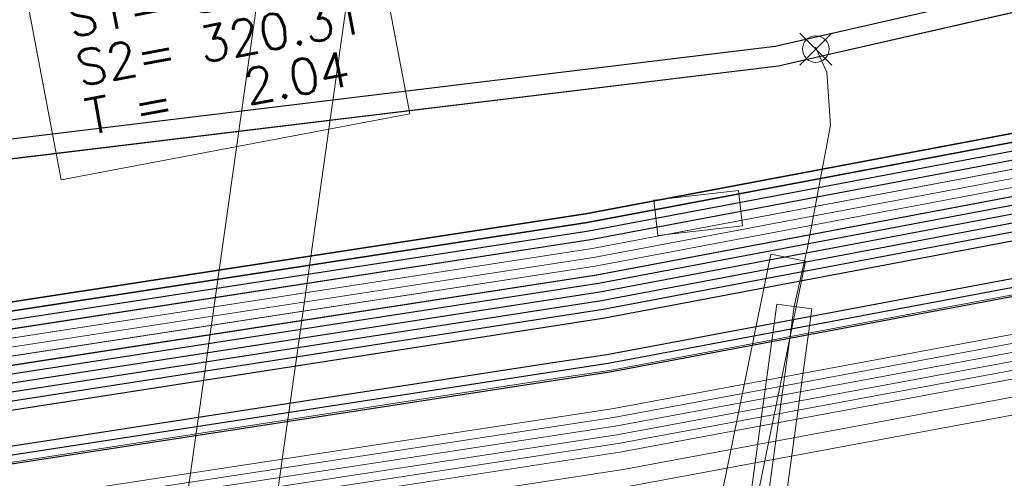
# Model space of a CAD drawing. Header units: metres. Extents: x -502 to 161, y -108 to 174.
# Tile 559 of 656: x -41.06 to -35.51, y -12.21 to -9.63. Entities that reach past the tile are written whole.
import ezdxf

# ---------------------------------------------------------------- set-up
doc = ezdxf.new("R2010")
doc.units = ezdxf.units.M
doc.header["$LTSCALE"] = 0.1
for name, color, linetype in [('BRI31-005.05-5p02-Koordinierung Lageplan 4. BA ZOB West 2022-06-15', 7, 'Continuous'), ('BRI31-005.06-5f07-Koordinierung Lageplan 4. BA ZOB Fernbusbahnh', 7, 'Continuous'), ('BRI32-005.02-5f05-Koordinierung Schemaplan 4 BA ZOB Teilbereich', 7, 'Continuous'), ('BRI32-005.03-5f06-Koordinierung Schemaplan 4 BA ZOB Teilbereich 2 Ost - Bahnhofsallee 2023-01-21', 7, 'Continuous')]:
    doc.layers.add(name, color=color, linetype=linetype)
doc.styles.add('Txt', font='txt_____.ttf')

# ---------------------------------------------------------------- blocks, each defined once
blk = doc.blocks.new('STAND_VOTEX5')
at = {"color": 5, "linetype": 'Continuous', "lineweight": 9, "true_color": 0x0000ff, "transparency": 33554687}
for p, q in [((1, 1), (-1, -1)), ((1, -1), (-1, 1))]:
    blk.add_line(p, q, dxfattribs=at)
blk.add_circle((0, 0), 0.833, dxfattribs=at)

msp = doc.modelspace()

# ---------------------------------------------------------------- linework, layer by layer
at = {"layer": 'BRI31-005.05-5p02-Koordinierung Lageplan 4. BA ZOB West 2022-06-15', "color": 190, "linetype": 'Continuous', "lineweight": 35, "true_color": 0x7f00ff, "transparency": 33554687, "flags": 128}
for points in [[(5.0413, -5.3534), (-3.1517, -6.8034), (-7.0667, -7.3734), (-14.9947, -8.0134), (-17.7217, -8.0934), (-24.5557, -8.4934), (-29.2437, -9.0934), (-37.8707, -10.7234), (-42.6207, -11.4534), (-48.3117, -12.2534), (-55.7007, -13.3634), (-59.4327, -13.9934)], [(5.0503, -5.4024), (-3.1427, -6.8524), (-3.9527, -6.9704), (-7.0607, -7.4234), (-14.9917, -8.0634), (-17.7197, -8.1434), (-24.5507, -8.5434), (-29.2357, -9.1424), (-37.8617, -10.7724), (-42.6137, -11.5034), (-48.3047, -12.3024), (-55.6927, -13.4124), (-59.4247, -14.0424)]]:
    msp.add_lwpolyline(points, dxfattribs=at)
at = {"layer": 'BRI31-005.05-5p02-Koordinierung Lageplan 4. BA ZOB West 2022-06-15', "color": 116, "linetype": 'Continuous', "lineweight": 13, "true_color": 0x007f3f, "transparency": 33554687, "flags": 128}
for points in [[(-59.4177, -14.0904), (-55.6847, -13.4604), (-48.2977, -12.3504), (-42.6077, -11.5544), (-37.8517, -10.8204), (-29.2277, -9.1904), (-24.5447, -8.5934), (-17.7177, -8.1934), (-14.9877, -8.1134), (-7.0537, -7.4744), (-3.9457, -7.0184), (-3.1317, -6.9004), (5.0603, -5.4504)], [(-59.4097, -14.1394), (-55.6767, -13.5094), (-48.2907, -12.3994), (-42.6007, -11.6044), (-37.8427, -10.8694), (-29.2197, -9.2394), (-24.5397, -8.6434), (-17.7157, -8.2434), (-14.9847, -8.1634), (-7.0477, -7.5244), (-3.9387, -7.0674), (-3.1227, -6.9494), (5.0693, -5.4994)], [(5.0943, -5.6484), (-3.0997, -7.0984), (-3.9177, -7.2164), (-7.0317, -7.6724), (-14.9777, -8.3134), (-17.7097, -8.3934), (-24.5267, -8.7934), (-29.1957, -9.3884), (-37.8177, -11.0184), (-42.5777, -11.7524), (-48.2697, -12.5484), (-55.6527, -13.6584), (-59.3837, -14.2884)], [(5.1033, -5.6974), (-3.0907, -7.1474), (-3.9107, -7.2654), (-7.0257, -7.7224), (-14.9747, -8.3634), (-17.7077, -8.4434), (-24.5217, -8.8434), (-29.1877, -9.4374), (-37.8087, -11.0674), (-42.5707, -11.8024), (-48.2627, -12.5974), (-55.6447, -13.7074), (-59.3757, -14.3374)]]:
    msp.add_lwpolyline(points, dxfattribs=at)
at = {"layer": 'BRI31-005.05-5p02-Koordinierung Lageplan 4. BA ZOB West 2022-06-15', "color": 250, "linetype": 'Continuous', "lineweight": 25, "true_color": 0x333333, "transparency": 33554687, "flags": 128}
for points in [[(5.0593, -5.4514), (-3.1337, -6.9014), (-3.9457, -7.0194), (-7.0547, -7.4734), (-14.9887, -8.1134), (-17.7177, -8.1934), (-24.5457, -8.5934), (-29.2277, -9.1914), (-37.8527, -10.8214), (-42.6067, -11.5534), (-48.2977, -12.3514), (-55.6847, -13.4614), (-59.4167, -14.0914)], [(5.0683, -5.5004), (-3.1247, -6.9504), (-3.9387, -7.0684), (-7.0487, -7.5234), (-14.9857, -8.1634), (-17.7157, -8.2434), (-24.5407, -8.6434), (-29.2197, -9.2404), (-37.8437, -10.8704), (-42.5997, -11.6034), (-48.2907, -12.4004), (-55.6767, -13.5104), (-59.4087, -14.1404)], [(-59.3767, -14.3364), (-55.6447, -13.7064), (-48.2627, -12.5964), (-42.5717, -11.8034), (-37.8077, -11.0664), (-29.1877, -9.4364), (-24.5207, -8.8434), (-17.7077, -8.4434), (-14.9737, -8.3634), (-7.0247, -7.7234), (-3.9107, -7.2644), (-3.0887, -7.1464), (5.1043, -5.6964)], [(5.1133, -5.7454), (-3.0797, -7.1954), (-3.9037, -7.3134), (-7.0187, -7.7734), (-14.9707, -8.4134), (-17.7057, -8.4934), (-24.5157, -8.8934), (-29.1797, -9.4854), (-37.7987, -11.1154), (-42.5647, -11.8534), (-48.2557, -12.6454), (-55.6367, -13.7554), (-59.3687, -14.3854)], [(5.1223, -5.7944), (-3.0707, -7.2444), (-3.8967, -7.3624), (-7.0127, -7.8234), (-14.9677, -8.4634), (-17.7037, -8.5434), (-24.5107, -8.9434), (-29.1717, -9.5344), (-37.7897, -11.1644), (-42.5577, -11.9034), (-48.2487, -12.6944), (-55.6287, -13.8044), (-59.3607, -14.4344)], [(5.1313, -5.8434), (-3.0617, -7.2934), (-3.8897, -7.4114), (-7.0067, -7.8734), (-14.9647, -8.5134), (-17.7017, -8.5934), (-24.5057, -8.9934), (-29.1637, -9.5834), (-37.7807, -11.2134), (-42.5507, -11.9534), (-48.2417, -12.7434), (-55.6207, -13.8534), (-59.3527, -14.4834)], [(5.1403, -5.8924), (-3.0527, -7.3424), (-3.8827, -7.4604), (-7.0007, -7.9234), (-14.9617, -8.5634), (-17.6997, -8.6434), (-24.5007, -9.0434), (-29.1557, -9.6324), (-37.7717, -11.2624), (-42.5437, -12.0034), (-48.2347, -12.7924), (-55.6127, -13.9024), (-59.3447, -14.5324)], [(5.1493, -5.9414), (-3.0437, -7.3914), (-3.8757, -7.5094), (-6.9947, -7.9734), (-14.9587, -8.6134), (-17.6977, -8.6934), (-24.4957, -9.0934), (-29.1477, -9.6814), (-37.7627, -11.3114), (-42.5367, -12.0534), (-48.2277, -12.8414), (-55.6047, -13.9514), (-59.3367, -14.5814)], [(5.1833, -6.1684), (-3.0127, -7.6024), (-4.3557, -7.7864), (-6.9837, -8.1894), (-9.4377, -8.4204), (-12.8307, -8.5864), (-14.9537, -8.6884), (-17.6957, -8.7504), (-19.6457, -8.8994), (-24.4697, -9.2984), (-29.1907, -9.9114), (-37.7517, -11.5174), (-38.0557, -11.5634), (-42.5027, -12.2494), (-48.2487, -13.0464), (-56.1697, -14.2844), (-56.5667, -14.3244), (-56.9487, -14.6244)], [(5.1923, -6.2174), (-3.0037, -7.6514), (-4.3477, -7.8354), (-6.9777, -8.2394), (-9.4337, -8.4704), (-12.8287, -8.6364), (-14.9517, -8.7384), (-17.6937, -8.8004), (-19.6417, -8.9494), (-24.4647, -9.3484), (-29.1827, -9.9604), (-37.7427, -11.5664), (-42.4957, -12.2994), (-48.2407, -13.0964), (-56.1627, -14.3334), (-56.5467, -14.3734), (-56.9177, -14.6634)], [(5.2013, -6.2664), (-2.9947, -7.7004), (-4.3397, -7.8844), (-6.9717, -8.2894), (-9.4297, -8.5204), (-12.8267, -8.6864), (-14.9497, -8.7884), (-17.6917, -8.8504), (-19.6377, -8.9994), (-24.4597, -9.3984), (-29.1747, -10.0094), (-37.7337, -11.6154), (-38.0407, -11.6624), (-42.4887, -12.3484), (-48.2337, -13.1454), (-56.1567, -14.3834), (-56.5277, -14.4214), (-56.8867, -14.7024)]]:
    msp.add_lwpolyline(points, dxfattribs=at)
at = {"layer": 'BRI31-005.05-5p02-Koordinierung Lageplan 4. BA ZOB West 2022-06-15', "color": 251, "linetype": 'Continuous', "lineweight": 13, "true_color": 0x5b5b5b, "transparency": 33554687, "flags": 128}
for points in [[(5.0773, -5.5494), (-3.1157, -6.9994), (-3.9317, -7.1174), (-7.0427, -7.5734), (-14.9827, -8.2134), (-17.7137, -8.2934), (-24.5357, -8.6934), (-29.2117, -9.2894), (-37.8347, -10.9194), (-42.5927, -11.6534), (-48.2837, -12.4494), (-55.6687, -13.5594), (-59.4007, -14.1894)], [(5.0863, -5.5984), (-3.1067, -7.0484), (-3.9247, -7.1664), (-7.0367, -7.6234), (-14.9797, -8.2634), (-17.7117, -8.3434), (-24.5307, -8.7434), (-29.2037, -9.3384), (-37.8257, -10.9684), (-42.5857, -11.7034), (-48.2767, -12.4984), (-55.6607, -13.6084), (-59.3927, -14.2384)]]:
    msp.add_lwpolyline(points, dxfattribs=at)
at = {"layer": 'BRI31-005.05-5p02-Koordinierung Lageplan 4. BA ZOB West 2022-06-15', "color": 35, "linetype": 'Continuous', "lineweight": 13, "true_color": 0x99724c, "transparency": 33554687, "flags": 128}
msp.add_lwpolyline([(5.1983, -6.2574), (-2.9967, -7.6904), (-4.3407, -7.8744), (-6.9737, -8.2794), (-9.4317, -8.5104), (-12.8267, -8.6764), (-14.9487, -8.7784), (-17.6917, -8.8404), (-19.6377, -8.9894), (-24.4607, -9.3884), (-29.1767, -9.9994), (-37.7367, -11.6064), (-38.0427, -11.6524), (-42.4897, -12.3384), (-48.2347, -13.1354), (-56.1567, -14.3734), (-56.5317, -14.4104), (-56.8937, -14.6954)], dxfattribs=at)
at = {"layer": 'BRI31-005.05-5p02-Koordinierung Lageplan 4. BA ZOB West 2022-06-15', "color": 7, "linetype": 'Continuous', "lineweight": 13, "transparency": 33554687, "flags": 128}
for points in [[(6.4523, -6.5854), (-3.6597, -8.3354), (-4.2527, -8.4304), (-6.9117, -8.8534), (-9.4297, -9.1234), (-9.8987, -9.1314), (-17.9017, -9.2634), (-23.9567, -9.8944), (-29.1627, -10.5844), (-37.6597, -12.1654), (-42.4067, -12.8944), (-48.1987, -13.6944), (-55.4887, -14.9054), (-55.9457, -15.0274), (-56.3157, -15.2224), (-57.5557, -16.4444)], [(6.4603, -6.6344), (-3.6507, -8.3844), (-4.2447, -8.4794), (-6.9047, -8.9034), (-9.4247, -9.1734), (-9.8967, -9.2314), (-17.8957, -9.3634), (-23.9447, -9.9934), (-29.1467, -10.6834), (-37.6417, -12.2634), (-42.3927, -12.9934), (-48.1837, -13.7934), (-55.4677, -15.0034), (-55.9087, -15.1214), (-56.2557, -15.3044), (-57.4917, -16.5224)]]:
    msp.add_lwpolyline(points, dxfattribs=at)
at = {"layer": 'BRI31-005.05-5p02-Koordinierung Lageplan 4. BA ZOB West 2022-06-15', "color": 6, "linetype": 'Continuous', "lineweight": 25, "true_color": 0xff00ff, "transparency": 33554687, "flags": 128}
for points in [[(-12.8197, -7.1584), (-13.0948, -7.1684), (-17.6753, -7.3484), (-25.0233, -7.7685), (-29.4119, -8.0888), (-36.588, -9.7298), (-36.8022, -9.7791), (-48.761, -11.229), (-54.8582, -12.3594), (-60.5568, -13.5195), (-72.2392, -15.9794), (-83.9386, -18.0493), (-95.7552, -20.2994), (-107.5641, -22.6294), (-119.3715, -24.8394), (-124.8625, -26.009), (-126.093, -26.1489), (-127.2478, -26.3291), (-138.8097, -28.3993), (-150.5411, -30.6494), (-156.6329, -31.8278), (-162.3974, -31.1788), (-174.3003, -29.339)], [(-174.3171, -29.4477), (-162.412, -31.2879), (-156.6285, -31.939), (-150.5203, -30.7574), (-138.7897, -28.5075), (-127.2296, -26.4376), (-126.0783, -26.2579), (-124.8448, -26.1177), (-119.3499, -24.9473), (-107.5433, -22.7374), (-95.7342, -20.4074), (-83.9188, -18.1575), (-72.2182, -16.0874), (-60.5345, -13.6272), (-54.8372, -12.4674), (-48.7444, -11.3378), (-36.7832, -9.8876), (-36.5634, -9.837), (-29.3955, -8.1979), (-25.0161, -7.8783), (-17.67, -7.4583), (-13.0906, -7.2783), (-12.8157, -7.2683)]]:
    msp.add_lwpolyline(points, dxfattribs=at)
at = {"layer": 'BRI31-005.06-5f07-Koordinierung Lageplan 4. BA ZOB Fernbusbahnh', "color": 190, "linetype": 'Continuous', "lineweight": 30, "true_color": 0x7f00ff, "transparency": 33554687, "flags": 128}
for points in [[(5.0413, -5.3534), (-3.1517, -6.8034), (-7.0667, -7.3734), (-14.9947, -8.0134), (-17.7217, -8.0934), (-24.5557, -8.4934), (-29.2437, -9.0934), (-37.8707, -10.7234), (-42.6207, -11.4534), (-48.3117, -12.2534), (-55.7007, -13.3634), (-59.4327, -13.9934)], [(5.0503, -5.4024), (-3.1427, -6.8524), (-3.9527, -6.9704), (-7.0607, -7.4234), (-14.9917, -8.0634), (-17.7197, -8.1434), (-24.5507, -8.5434), (-29.2357, -9.1424), (-37.8617, -10.7724), (-42.6137, -11.5034), (-48.3047, -12.3024), (-55.6927, -13.4124), (-59.4247, -14.0424)]]:
    msp.add_lwpolyline(points, dxfattribs=at)
at = {"layer": 'BRI31-005.06-5f07-Koordinierung Lageplan 4. BA ZOB Fernbusbahnh', "color": 250, "linetype": 'Continuous', "lineweight": 20, "true_color": 0x333333, "transparency": 33554687, "flags": 128}
for points in [[(5.0593, -5.4514), (-3.1337, -6.9014), (-3.9457, -7.0194), (-7.0547, -7.4734), (-14.9887, -8.1134), (-17.7177, -8.1934), (-24.5457, -8.5934), (-29.2277, -9.1914), (-37.8527, -10.8214), (-42.6067, -11.5534), (-48.2977, -12.3514), (-55.6847, -13.4614), (-59.4167, -14.0914)], [(5.0683, -5.5004), (-3.1247, -6.9504), (-3.9387, -7.0684), (-7.0487, -7.5234), (-14.9857, -8.1634), (-17.7157, -8.2434), (-24.5407, -8.6434), (-29.2197, -9.2404), (-37.8437, -10.8704), (-42.5997, -11.6034), (-48.2907, -12.4004), (-55.6767, -13.5104), (-59.4087, -14.1404)], [(-59.3767, -14.3364), (-55.6447, -13.7064), (-48.2627, -12.5964), (-42.5717, -11.8034), (-37.8077, -11.0664), (-29.1877, -9.4364), (-24.5207, -8.8434), (-17.7077, -8.4434), (-14.9737, -8.3634), (-7.0247, -7.7234), (-3.9107, -7.2644), (-3.0887, -7.1464), (5.1043, -5.6964)], [(5.1133, -5.7454), (-3.0797, -7.1954), (-3.9037, -7.3134), (-7.0187, -7.7734), (-14.9707, -8.4134), (-17.7057, -8.4934), (-24.5157, -8.8934), (-29.1797, -9.4854), (-37.7987, -11.1154), (-42.5647, -11.8534), (-48.2557, -12.6454), (-55.6367, -13.7554), (-59.3687, -14.3854)], [(5.1223, -5.7944), (-3.0707, -7.2444), (-3.8967, -7.3624), (-7.0127, -7.8234), (-14.9677, -8.4634), (-17.7037, -8.5434), (-24.5107, -8.9434), (-29.1717, -9.5344), (-37.7897, -11.1644), (-42.5577, -11.9034), (-48.2487, -12.6944), (-55.6287, -13.8044), (-59.3607, -14.4344)], [(5.1313, -5.8434), (-3.0617, -7.2934), (-3.8897, -7.4114), (-7.0067, -7.8734), (-14.9647, -8.5134), (-17.7017, -8.5934), (-24.5057, -8.9934), (-29.1637, -9.5834), (-37.7807, -11.2134), (-42.5507, -11.9534), (-48.2417, -12.7434), (-55.6207, -13.8534), (-59.3527, -14.4834)], [(5.1403, -5.8924), (-3.0527, -7.3424), (-3.8827, -7.4604), (-7.0007, -7.9234), (-14.9617, -8.5634), (-17.6997, -8.6434), (-24.5007, -9.0434), (-29.1557, -9.6324), (-37.7717, -11.2624), (-42.5437, -12.0034), (-48.2347, -12.7924), (-55.6127, -13.9024), (-59.3447, -14.5324)], [(5.1493, -5.9414), (-3.0437, -7.3914), (-3.8757, -7.5094), (-6.9947, -7.9734), (-14.9587, -8.6134), (-17.6977, -8.6934), (-24.4957, -9.0934), (-29.1477, -9.6814), (-37.7627, -11.3114), (-42.5367, -12.0534), (-48.2277, -12.8414), (-55.6047, -13.9514), (-59.3367, -14.5814)], [(5.1833, -6.1684), (-3.0127, -7.6024), (-4.3557, -7.7864), (-6.9837, -8.1894), (-9.4377, -8.4204), (-12.8307, -8.5864), (-14.9537, -8.6884), (-17.6957, -8.7504), (-19.6457, -8.8994), (-24.4697, -9.2984), (-29.1907, -9.9114), (-37.7517, -11.5174), (-38.0557, -11.5634), (-42.5027, -12.2494), (-48.2487, -13.0464), (-56.1697, -14.2844), (-56.5667, -14.3244), (-56.9487, -14.6244)], [(5.1923, -6.2174), (-3.0037, -7.6514), (-4.3477, -7.8354), (-6.9777, -8.2394), (-9.4337, -8.4704), (-12.8287, -8.6364), (-14.9517, -8.7384), (-17.6937, -8.8004), (-19.6417, -8.9494), (-24.4647, -9.3484), (-29.1827, -9.9604), (-37.7427, -11.5664), (-42.4957, -12.2994), (-48.2407, -13.0964), (-56.1627, -14.3334), (-56.5467, -14.3734), (-56.9177, -14.6634)]]:
    msp.add_lwpolyline(points, dxfattribs=at)
at = {"layer": 'BRI31-005.06-5f07-Koordinierung Lageplan 4. BA ZOB Fernbusbahnh', "color": 7, "linetype": 'Continuous', "lineweight": 9, "transparency": 33554687, "flags": 128}
for points in [[(6.4523, -6.5854), (-3.6597, -8.3354), (-4.2527, -8.4304), (-6.9117, -8.8534), (-9.4297, -9.1234), (-9.8987, -9.1314), (-17.9017, -9.2634), (-23.9567, -9.8944), (-29.1627, -10.5844), (-37.6597, -12.1654), (-42.4067, -12.8944), (-48.1987, -13.6944), (-55.4887, -14.9054), (-55.9457, -15.0274), (-56.3157, -15.2224), (-57.5557, -16.4444)], [(6.4603, -6.6344), (-3.6507, -8.3844), (-4.2447, -8.4794), (-6.9047, -8.9034), (-9.4247, -9.1734), (-9.8967, -9.2314), (-17.8957, -9.3634), (-23.9447, -9.9934), (-29.1467, -10.6834), (-37.6417, -12.2634), (-42.3927, -12.9934), (-48.1837, -13.7934), (-55.4677, -15.0034), (-55.9087, -15.1214), (-56.2557, -15.3044), (-57.4917, -16.5224)]]:
    msp.add_lwpolyline(points, dxfattribs=at)
at = {"layer": 'BRI32-005.02-5f05-Koordinierung Schemaplan 4 BA ZOB Teilbereich', "color": 7, "linetype": 'Continuous', "lineweight": 13, "transparency": 33554687, "flags": 128}
for points in [[(-60.3027, -16.2724), (-60.0967, -16.2474), (-58.4717, -16.0004), (-57.9637, -15.8144), (-56.8937, -14.9894), (-56.2837, -14.6744), (-55.5447, -14.5614), (-48.2537, -13.3504), (-42.4557, -12.5454), (-37.7227, -11.8224), (-29.2187, -10.2404), (-23.9987, -9.5454), (-17.9227, -8.9134), (-9.9057, -8.7814), (-9.4507, -8.7734), (-6.9597, -8.5044), (-4.3087, -8.0864), (-3.7217, -7.9914), (6.3953, -6.2414), (12.4653, -5.2214), (18.7963, -4.1304), (30.2903, -2.1984), (30.3093, -2.1964)], [(30.3153, -2.2464), (30.2973, -2.2484), (18.8043, -4.1794), (12.4733, -5.2704), (6.4033, -6.2904), (-3.7127, -8.0404), (-4.3007, -8.1354), (-6.9527, -8.5544), (-9.4477, -8.8234), (-9.9047, -8.8314), (-17.9197, -8.9634), (-23.9927, -9.5954), (-29.2107, -10.2894), (-37.7137, -11.8714), (-42.4487, -12.5954), (-48.2457, -13.3994), (-55.5367, -14.6104), (-56.2677, -14.7224), (-56.8667, -15.0314), (-57.9397, -15.8584), (-58.4587, -16.0494), (-60.0897, -16.2974), (-60.2967, -16.3224)], [(-60.2907, -16.3724), (-60.0827, -16.3474), (-58.4457, -16.0984), (-57.9157, -15.9024), (-56.8397, -15.0734), (-56.2517, -14.7704), (-55.5287, -14.6594), (-48.2377, -13.4484), (-42.4417, -12.6454), (-37.7047, -11.9204), (-29.2027, -10.3384), (-23.9867, -9.6454), (-17.9167, -9.0134), (-9.9037, -8.8814), (-9.4447, -8.8734), (-6.9457, -8.6044), (-4.2927, -8.1844), (-3.7037, -8.0894), (6.4113, -6.3394), (12.4813, -5.3194), (18.8123, -4.2284), (30.3043, -2.2984), (30.3213, -2.2964)], [(-60.2847, -16.4224), (-60.0757, -16.3974), (-58.4327, -16.1474), (-57.8907, -15.9464), (-56.8127, -15.1154), (-56.2357, -14.8184), (-55.5207, -14.7084), (-48.2297, -13.4974), (-42.4347, -12.6954), (-37.6957, -11.9694), (-29.1947, -10.3874), (-23.9807, -9.6954), (-17.9137, -9.0634), (-9.9027, -8.9314), (-9.4417, -8.9234), (-6.9387, -8.6544), (-4.2847, -8.2334), (-3.6947, -8.1384), (6.4193, -6.3884), (12.4893, -5.3684), (18.8203, -4.2774), (30.3113, -2.3484), (30.3273, -2.3464)], [(30.3333, -2.3964), (30.3183, -2.3974), (18.8283, -4.3264), (12.4973, -5.4174), (6.4273, -6.4374), (-3.6857, -8.1874), (-4.2767, -8.2824), (-6.9317, -8.7044), (-9.4387, -8.9734), (-9.9017, -8.9814), (-17.9107, -9.1134), (-23.9747, -9.7454), (-29.1867, -10.4364), (-37.6867, -12.0184), (-42.4277, -12.7454), (-48.2217, -13.5464), (-55.5127, -14.7574), (-56.2197, -14.8664), (-56.7857, -15.1574), (-57.8657, -15.9904), (-58.4197, -16.1964), (-60.0687, -16.4474), (-60.2787, -16.4724)], [(30.3363, -2.4464), (30.3243, -2.4474), (18.8363, -4.3754), (12.5053, -5.4664), (6.4353, -6.4864), (-3.6767, -8.2364), (-4.2687, -8.3314), (-6.9247, -8.7544), (-9.4357, -9.0234), (-9.9007, -9.0314), (-17.9077, -9.1634), (-23.9687, -9.7954), (-29.1787, -10.4854), (-37.6777, -12.0674), (-42.4207, -12.7954), (-48.2137, -13.5954), (-55.5047, -14.8064), (-56.2037, -14.9144), (-56.7587, -15.1994), (-57.8407, -16.0344), (-58.4067, -16.2454), (-60.0617, -16.4974), (-60.2727, -16.5224)], [(6.4523, -6.5854), (-3.6597, -8.3354), (-4.2527, -8.4304), (-6.9117, -8.8534), (-9.4297, -9.1234), (-9.8987, -9.1314), (-17.9017, -9.2634), (-23.9567, -9.8944), (-29.1627, -10.5844), (-37.6597, -12.1654), (-42.4067, -12.8944), (-48.1987, -13.6944), (-55.4887, -14.9054), (-55.9457, -15.0274), (-56.3157, -15.2224), (-57.5557, -16.4444)], [(6.4603, -6.6344), (-3.6507, -8.3844), (-4.2447, -8.4794), (-6.9047, -8.9034), (-9.4247, -9.1734), (-9.8967, -9.2314), (-17.8957, -9.3634), (-23.9447, -9.9934), (-29.1467, -10.6834), (-37.6417, -12.2634), (-42.3927, -12.9934), (-48.1837, -13.7934), (-55.4677, -15.0034), (-55.9087, -15.1214), (-56.2557, -15.3044), (-57.4917, -16.5224)]]:
    msp.add_lwpolyline(points, dxfattribs=at)
at = {"layer": 'BRI32-005.02-5f05-Koordinierung Schemaplan 4 BA ZOB Teilbereich', "color": 190, "linetype": 'Continuous', "lineweight": 35, "true_color": 0x7f00ff, "transparency": 33554687, "flags": 128}
for points in [[(5.0413, -5.3534), (-3.1517, -6.8034), (-7.0667, -7.3734), (-14.9947, -8.0134), (-17.7217, -8.0934), (-24.5557, -8.4934), (-29.2437, -9.0934), (-37.8707, -10.7234), (-42.6207, -11.4534), (-48.3117, -12.2534), (-55.7007, -13.3634), (-59.4327, -13.9934)], [(5.0503, -5.4024), (-3.1427, -6.8524), (-3.9527, -6.9704), (-7.0607, -7.4234), (-14.9917, -8.0634), (-17.7197, -8.1434), (-24.5507, -8.5434), (-29.2357, -9.1424), (-37.8617, -10.7724), (-42.6137, -11.5034), (-48.3047, -12.3024), (-55.6927, -13.4124), (-59.4247, -14.0424)]]:
    msp.add_lwpolyline(points, dxfattribs=at)
at = {"layer": 'BRI32-005.02-5f05-Koordinierung Schemaplan 4 BA ZOB Teilbereich', "color": 116, "linetype": 'Continuous', "lineweight": 13, "true_color": 0x007f3f, "transparency": 33554687, "flags": 128}
for points in [[(-59.4177, -14.0904), (-55.6847, -13.4604), (-48.2977, -12.3504), (-42.6077, -11.5544), (-37.8517, -10.8204), (-29.2277, -9.1904), (-24.5447, -8.5934), (-17.7177, -8.1934), (-14.9877, -8.1134), (-7.0537, -7.4744), (-3.9457, -7.0184), (-3.1317, -6.9004), (5.0603, -5.4504)], [(-59.4097, -14.1394), (-55.6767, -13.5094), (-48.2907, -12.3994), (-42.6007, -11.6044), (-37.8427, -10.8694), (-29.2197, -9.2394), (-24.5397, -8.6434), (-17.7157, -8.2434), (-14.9847, -8.1634), (-7.0477, -7.5244), (-3.9387, -7.0674), (-3.1227, -6.9494), (5.0693, -5.4994)], [(-59.4017, -14.1884), (-55.6687, -13.5584), (-48.2837, -12.4484), (-42.5937, -11.6544), (-37.8337, -10.9184), (-29.2117, -9.2884), (-24.5347, -8.6934), (-17.7137, -8.2934), (-14.9817, -8.2134), (-7.0417, -7.5744), (-3.9317, -7.1164), (-3.1137, -6.9984), (5.0783, -5.5484)], [(5.0943, -5.6484), (-3.0997, -7.0984), (-3.9177, -7.2164), (-7.0317, -7.6724), (-14.9777, -8.3134), (-17.7097, -8.3934), (-24.5267, -8.7934), (-29.1957, -9.3884), (-37.8177, -11.0184), (-42.5777, -11.7524), (-48.2697, -12.5484), (-55.6527, -13.6584), (-59.3837, -14.2884)], [(5.1033, -5.6974), (-3.0907, -7.1474), (-3.9107, -7.2654), (-7.0257, -7.7224), (-14.9747, -8.3634), (-17.7077, -8.4434), (-24.5217, -8.8434), (-29.1877, -9.4374), (-37.8087, -11.0674), (-42.5707, -11.8024), (-48.2627, -12.5974), (-55.6447, -13.7074), (-59.3757, -14.3374)], [(5.1123, -5.7464), (-3.0817, -7.1964), (-3.9037, -7.3144), (-7.0197, -7.7724), (-14.9717, -8.4134), (-17.7057, -8.4934), (-24.5167, -8.8934), (-29.1797, -9.4864), (-37.7997, -11.1164), (-42.5637, -11.8524), (-48.2557, -12.6464), (-55.6367, -13.7564), (-59.3677, -14.3864)]]:
    msp.add_lwpolyline(points, dxfattribs=at)
at = {"layer": 'BRI32-005.02-5f05-Koordinierung Schemaplan 4 BA ZOB Teilbereich', "color": 250, "linetype": 'Continuous', "lineweight": 25, "true_color": 0x333333, "transparency": 33554687, "flags": 128}
for points in [[(5.0593, -5.4514), (-3.1337, -6.9014), (-3.9457, -7.0194), (-7.0547, -7.4734), (-14.9887, -8.1134), (-17.7177, -8.1934), (-24.5457, -8.5934), (-29.2277, -9.1914), (-37.8527, -10.8214), (-42.6067, -11.5534), (-48.2977, -12.3514), (-55.6847, -13.4614), (-59.4167, -14.0914)], [(5.0683, -5.5004), (-3.1247, -6.9504), (-3.9387, -7.0684), (-7.0487, -7.5234), (-14.9857, -8.1634), (-17.7157, -8.2434), (-24.5407, -8.6434), (-29.2197, -9.2404), (-37.8437, -10.8704), (-42.5997, -11.6034), (-48.2907, -12.4004), (-55.6767, -13.5104), (-59.4087, -14.1404)], [(-59.3767, -14.3364), (-55.6447, -13.7064), (-48.2627, -12.5964), (-42.5717, -11.8034), (-37.8077, -11.0664), (-29.1877, -9.4364), (-24.5207, -8.8434), (-17.7077, -8.4434), (-14.9737, -8.3634), (-7.0247, -7.7234), (-3.9107, -7.2644), (-3.0887, -7.1464), (5.1043, -5.6964)], [(5.1133, -5.7454), (-3.0797, -7.1954), (-3.9037, -7.3134), (-7.0187, -7.7734), (-14.9707, -8.4134), (-17.7057, -8.4934), (-24.5157, -8.8934), (-29.1797, -9.4854), (-37.7987, -11.1154), (-42.5647, -11.8534), (-48.2557, -12.6454), (-55.6367, -13.7554), (-59.3687, -14.3854)], [(5.1223, -5.7944), (-3.0707, -7.2444), (-3.8967, -7.3624), (-7.0127, -7.8234), (-14.9677, -8.4634), (-17.7037, -8.5434), (-24.5107, -8.9434), (-29.1717, -9.5344), (-37.7897, -11.1644), (-42.5577, -11.9034), (-48.2487, -12.6944), (-55.6287, -13.8044), (-59.3607, -14.4344)], [(5.1313, -5.8434), (-3.0617, -7.2934), (-3.8897, -7.4114), (-7.0067, -7.8734), (-14.9647, -8.5134), (-17.7017, -8.5934), (-24.5057, -8.9934), (-29.1637, -9.5834), (-37.7807, -11.2134), (-42.5507, -11.9534), (-48.2417, -12.7434), (-55.6207, -13.8534), (-59.3527, -14.4834)], [(5.1403, -5.8924), (-3.0527, -7.3424), (-3.8827, -7.4604), (-7.0007, -7.9234), (-14.9617, -8.5634), (-17.6997, -8.6434), (-24.5007, -9.0434), (-29.1557, -9.6324), (-37.7717, -11.2624), (-42.5437, -12.0034), (-48.2347, -12.7924), (-55.6127, -13.9024), (-59.3447, -14.5324)], [(5.1493, -5.9414), (-3.0437, -7.3914), (-3.8757, -7.5094), (-6.9947, -7.9734), (-14.9587, -8.6134), (-17.6977, -8.6934), (-24.4957, -9.0934), (-29.1477, -9.6814), (-37.7627, -11.3114), (-42.5367, -12.0534), (-48.2277, -12.8414), (-55.6047, -13.9514), (-59.3367, -14.5814)], [(5.1833, -6.1684), (-3.0127, -7.6024), (-4.3557, -7.7864), (-6.9837, -8.1894), (-9.4377, -8.4204), (-12.8307, -8.5864), (-14.9537, -8.6884), (-17.6957, -8.7504), (-19.6457, -8.8994), (-24.4697, -9.2984), (-29.1907, -9.9114), (-37.7517, -11.5174), (-38.0557, -11.5634), (-42.5027, -12.2494), (-48.2487, -13.0464), (-56.1697, -14.2844), (-56.5667, -14.3244), (-56.9487, -14.6244)], [(5.1923, -6.2174), (-3.0037, -7.6514), (-4.3477, -7.8354), (-6.9777, -8.2394), (-9.4337, -8.4704), (-12.8287, -8.6364), (-14.9517, -8.7384), (-17.6937, -8.8004), (-19.6417, -8.9494), (-24.4647, -9.3484), (-29.1827, -9.9604), (-37.7427, -11.5664), (-42.4957, -12.2994), (-48.2407, -13.0964), (-56.1627, -14.3334), (-56.5467, -14.3734), (-56.9177, -14.6634)], [(5.2013, -6.2664), (-2.9947, -7.7004), (-4.3397, -7.8844), (-6.9717, -8.2894), (-9.4297, -8.5204), (-12.8267, -8.6864), (-14.9497, -8.7884), (-17.6917, -8.8504), (-19.6377, -8.9994), (-24.4597, -9.3984), (-29.1747, -10.0094), (-37.7337, -11.6154), (-38.0407, -11.6624), (-42.4887, -12.3484), (-48.2337, -13.1454), (-56.1567, -14.3834), (-56.5277, -14.4214), (-56.8867, -14.7024)]]:
    msp.add_lwpolyline(points, dxfattribs=at)
at = {"layer": 'BRI32-005.02-5f05-Koordinierung Schemaplan 4 BA ZOB Teilbereich', "color": 251, "linetype": 'Continuous', "lineweight": 13, "true_color": 0x5b5b5b, "transparency": 33554687, "flags": 128}
for points in [[(5.0773, -5.5494), (-3.1157, -6.9994), (-3.9317, -7.1174), (-7.0427, -7.5734), (-14.9827, -8.2134), (-17.7137, -8.2934), (-24.5357, -8.6934), (-29.2117, -9.2894), (-37.8347, -10.9194), (-42.5927, -11.6534), (-48.2837, -12.4494), (-55.6687, -13.5594), (-59.4007, -14.1894)], [(5.0863, -5.5984), (-3.1067, -7.0484), (-3.9247, -7.1664), (-7.0367, -7.6234), (-14.9797, -8.2634), (-17.7117, -8.3434), (-24.5307, -8.7434), (-29.2037, -9.3384), (-37.8257, -10.9684), (-42.5857, -11.7034), (-48.2767, -12.4984), (-55.6607, -13.6084), (-59.3927, -14.2384)], [(-59.3847, -14.2874), (-55.6527, -13.6574), (-48.2697, -12.5474), (-42.5787, -11.7534), (-37.8167, -11.0174), (-29.1957, -9.3874), (-24.5257, -8.7934), (-17.7097, -8.3934), (-14.9767, -8.3134), (-7.0307, -7.6734), (-3.9177, -7.2154), (-3.0977, -7.0974), (5.0953, -5.6474)]]:
    msp.add_lwpolyline(points, dxfattribs=at)
at = {"layer": 'BRI32-005.02-5f05-Koordinierung Schemaplan 4 BA ZOB Teilbereich', "color": 35, "linetype": 'Continuous', "lineweight": 13, "true_color": 0x99724c, "transparency": 33554687, "flags": 128}
msp.add_lwpolyline([(5.1983, -6.2574), (-2.9967, -7.6904), (-4.3407, -7.8744), (-6.9737, -8.2794), (-9.4317, -8.5104), (-12.8267, -8.6764), (-14.9487, -8.7784), (-17.6917, -8.8404), (-19.6377, -8.9894), (-24.4607, -9.3884), (-29.1767, -9.9994), (-37.7367, -11.6064), (-38.0427, -11.6524), (-42.4897, -12.3384), (-48.2347, -13.1354), (-56.1567, -14.3734), (-56.5317, -14.4104), (-56.8937, -14.6954)], dxfattribs=at)
at = {"layer": 'BRI32-005.02-5f05-Koordinierung Schemaplan 4 BA ZOB Teilbereich', "color": 6, "linetype": 'Continuous', "lineweight": 25, "true_color": 0xff00ff, "transparency": 33554687, "flags": 128}
for points in [[(-12.8197, -7.1584), (-13.0948, -7.1684), (-17.6753, -7.3484), (-25.0233, -7.7685), (-29.4119, -8.0888), (-36.588, -9.7298), (-36.8022, -9.7791), (-48.761, -11.229), (-54.8582, -12.3594), (-60.5568, -13.5195), (-72.2392, -15.9794), (-83.9386, -18.0493), (-95.7552, -20.2994), (-107.5641, -22.6294), (-119.3715, -24.8394), (-124.8625, -26.009), (-126.093, -26.1489), (-127.2478, -26.3291), (-138.8097, -28.3993), (-150.5411, -30.6494), (-156.6329, -31.8278), (-162.3974, -31.1788), (-174.3003, -29.339)], [(-174.3171, -29.4477), (-162.412, -31.2879), (-156.6285, -31.939), (-150.5203, -30.7574), (-138.7897, -28.5075), (-127.2296, -26.4376), (-126.0783, -26.2579), (-124.8448, -26.1177), (-119.3499, -24.9473), (-107.5433, -22.7374), (-95.7342, -20.4074), (-83.9188, -18.1575), (-72.2182, -16.0874), (-60.5345, -13.6272), (-54.8372, -12.4674), (-48.7444, -11.3378), (-36.7832, -9.8876), (-36.5634, -9.837), (-29.3955, -8.1979), (-25.0161, -7.8783), (-17.67, -7.4583), (-13.0906, -7.2783), (-12.8157, -7.2683)]]:
    msp.add_lwpolyline(points, dxfattribs=at)
at = {"layer": 'BRI32-005.03-5f06-Koordinierung Schemaplan 4 BA ZOB Teilbereich 2 Ost - Bahnhofsallee 2023-01-21', "color": 250, "linetype": 'Continuous', "lineweight": 20, "true_color": 0x333333, "transparency": 33554687, "flags": 128}
for points in [[(-40.5141, -15.142), (-37.2471, 8.013), (-36.7511, 7.943), (-40.0191, -15.211), (-40.5141, -15.142)], [(5.0593, -5.4514), (-3.1337, -6.9014), (-3.9457, -7.0194), (-7.0547, -7.4734), (-14.9887, -8.1134), (-17.7177, -8.1934), (-24.5457, -8.5934), (-29.2277, -9.1914), (-37.8527, -10.8214), (-42.6067, -11.5534), (-48.2977, -12.3514), (-55.6847, -13.4614), (-59.4167, -14.0914)], [(5.0683, -5.5004), (-3.1247, -6.9504), (-3.9387, -7.0684), (-7.0487, -7.5234), (-14.9857, -8.1634), (-17.7157, -8.2434), (-24.5407, -8.6434), (-29.2197, -9.2404), (-37.8437, -10.8704), (-42.5997, -11.6034), (-48.2907, -12.4004), (-55.6767, -13.5104), (-59.4087, -14.1404)], [(-59.3767, -14.3364), (-55.6447, -13.7064), (-48.2627, -12.5964), (-42.5717, -11.8034), (-37.8077, -11.0664), (-29.1877, -9.4364), (-24.5207, -8.8434), (-17.7077, -8.4434), (-14.9737, -8.3634), (-7.0247, -7.7234), (-3.9107, -7.2644), (-3.0887, -7.1464), (5.1043, -5.6964)], [(5.1133, -5.7454), (-3.0797, -7.1954), (-3.9037, -7.3134), (-7.0187, -7.7734), (-14.9707, -8.4134), (-17.7057, -8.4934), (-24.5157, -8.8934), (-29.1797, -9.4854), (-37.7987, -11.1154), (-42.5647, -11.8534), (-48.2557, -12.6454), (-55.6367, -13.7554), (-59.3687, -14.3854)], [(5.1223, -5.7944), (-3.0707, -7.2444), (-3.8967, -7.3624), (-7.0127, -7.8234), (-14.9677, -8.4634), (-17.7037, -8.5434), (-24.5107, -8.9434), (-29.1717, -9.5344), (-37.7897, -11.1644), (-42.5577, -11.9034), (-48.2487, -12.6944), (-55.6287, -13.8044), (-59.3607, -14.4344)], [(5.1313, -5.8434), (-3.0617, -7.2934), (-3.8897, -7.4114), (-7.0067, -7.8734), (-14.9647, -8.5134), (-17.7017, -8.5934), (-24.5057, -8.9934), (-29.1637, -9.5834), (-37.7807, -11.2134), (-42.5507, -11.9534), (-48.2417, -12.7434), (-55.6207, -13.8534), (-59.3527, -14.4834)], [(5.1403, -5.8924), (-3.0527, -7.3424), (-3.8827, -7.4604), (-7.0007, -7.9234), (-14.9617, -8.5634), (-17.6997, -8.6434), (-24.5007, -9.0434), (-29.1557, -9.6324), (-37.7717, -11.2624), (-42.5437, -12.0034), (-48.2347, -12.7924), (-55.6127, -13.9024), (-59.3447, -14.5324)], [(5.1493, -5.9414), (-3.0437, -7.3914), (-3.8757, -7.5094), (-6.9947, -7.9734), (-14.9587, -8.6134), (-17.6977, -8.6934), (-24.4957, -9.0934), (-29.1477, -9.6814), (-37.7627, -11.3114), (-42.5367, -12.0534), (-48.2277, -12.8414), (-55.6047, -13.9514), (-59.3367, -14.5814)], [(5.1833, -6.1684), (-3.0127, -7.6024), (-4.3557, -7.7864), (-6.9837, -8.1894), (-9.4377, -8.4204), (-12.8307, -8.5864), (-14.9537, -8.6884), (-17.6957, -8.7504), (-19.6457, -8.8994), (-24.4697, -9.2984), (-29.1907, -9.9114), (-37.7517, -11.5174), (-38.0557, -11.5634), (-42.5027, -12.2494), (-48.2487, -13.0464), (-56.1697, -14.2844), (-56.5667, -14.3244), (-56.9487, -14.6244)], [(5.1923, -6.2174), (-3.0037, -7.6514), (-4.3477, -7.8354), (-6.9777, -8.2394), (-9.4337, -8.4704), (-12.8287, -8.6364), (-14.9517, -8.7384), (-17.6937, -8.8004), (-19.6417, -8.9494), (-24.4647, -9.3484), (-29.1827, -9.9604), (-37.7427, -11.5664), (-42.4957, -12.2994), (-48.2407, -13.0964), (-56.1627, -14.3334), (-56.5467, -14.3734), (-56.9177, -14.6634)], [(5.2013, -6.2664), (-2.9947, -7.7004), (-4.3397, -7.8844), (-6.9717, -8.2894), (-9.4297, -8.5204), (-12.8267, -8.6864), (-14.9497, -8.7884), (-17.6917, -8.8504), (-19.6377, -8.9994), (-24.4597, -9.3984), (-29.1747, -10.0094), (-37.7337, -11.6154), (-38.0407, -11.6624), (-42.4887, -12.3484), (-48.2337, -13.1454), (-56.1567, -14.3834), (-56.5277, -14.4214), (-56.8867, -14.7024)], [(-36.9861, -10.79), (-37.4641, -10.845), (-37.4871, -10.646), (-37.0091, -10.591), (-36.9861, -10.79)], [(-36.6311, -10.99), (-36.9151, -12.384), (-37.1171, -14.09), (-37.0091, -14.8), (-36.8301, -15.59), (-36.7781, -15.91), (-36.7061, -16.287), (-36.9021, -16.325), (-36.9751, -15.945), (-37.0261, -15.628), (-37.2061, -14.837), (-37.3191, -14.093), (-37.1131, -12.352), (-36.8271, -10.95), (-36.6311, -10.99)], [(-36.7377, -16.2564), (-36.8097, -15.8784), (-36.8617, -15.5584), (-37.0407, -14.7684), (-37.1487, -14.0594), (-36.9457, -12.3484), (-36.7937, -11.2324), (-36.5957, -11.2584), (-36.7477, -12.3744), (-36.9467, -14.0554), (-36.8447, -14.7304), (-36.6657, -15.5204), (-36.6137, -15.8444), (-36.5417, -16.2184), (-36.7377, -16.2564)]]:
    msp.add_lwpolyline(points, dxfattribs=at)
at = {"layer": 'BRI32-005.03-5f06-Koordinierung Schemaplan 4 BA ZOB Teilbereich 2 Ost - Bahnhofsallee 2023-01-21', "color": 7, "linetype": 'Continuous', "lineweight": 9, "transparency": 33554687, "flags": 128}
for points in [[(-60.3027, -16.2724), (-60.0967, -16.2474), (-58.4717, -16.0004), (-57.9637, -15.8144), (-56.8937, -14.9894), (-56.2837, -14.6744), (-55.5447, -14.5614), (-48.2537, -13.3504), (-42.4557, -12.5454), (-37.7227, -11.8224), (-29.2187, -10.2404), (-23.9987, -9.5454), (-17.9227, -8.9134), (-9.9057, -8.7814), (-9.4507, -8.7734), (-6.9597, -8.5044), (-4.3087, -8.0864), (-3.7217, -7.9914), (6.3953, -6.2414), (12.4653, -5.2214), (18.7963, -4.1304), (30.2903, -2.1984), (30.3093, -2.1964)], [(30.3153, -2.2464), (30.2973, -2.2484), (18.8043, -4.1794), (12.4733, -5.2704), (6.4033, -6.2904), (-3.7127, -8.0404), (-4.3007, -8.1354), (-6.9527, -8.5544), (-9.4477, -8.8234), (-9.9047, -8.8314), (-17.9197, -8.9634), (-23.9927, -9.5954), (-29.2107, -10.2894), (-37.7137, -11.8714), (-42.4487, -12.5954), (-48.2457, -13.3994), (-55.5367, -14.6104), (-56.2677, -14.7224), (-56.8667, -15.0314), (-57.9397, -15.8584), (-58.4587, -16.0494), (-60.0897, -16.2974), (-60.2967, -16.3224)], [(-60.2907, -16.3724), (-60.0827, -16.3474), (-58.4457, -16.0984), (-57.9157, -15.9024), (-56.8397, -15.0734), (-56.2517, -14.7704), (-55.5287, -14.6594), (-48.2377, -13.4484), (-42.4417, -12.6454), (-37.7047, -11.9204), (-29.2027, -10.3384), (-23.9867, -9.6454), (-17.9167, -9.0134), (-9.9037, -8.8814), (-9.4447, -8.8734), (-6.9457, -8.6044), (-4.2927, -8.1844), (-3.7037, -8.0894), (6.4113, -6.3394), (12.4813, -5.3194), (18.8123, -4.2284), (30.3043, -2.2984), (30.3213, -2.2964)], [(-60.2847, -16.4224), (-60.0757, -16.3974), (-58.4327, -16.1474), (-57.8907, -15.9464), (-56.8127, -15.1154), (-56.2357, -14.8184), (-55.5207, -14.7084), (-48.2297, -13.4974), (-42.4347, -12.6954), (-37.6957, -11.9694), (-29.1947, -10.3874), (-23.9807, -9.6954), (-17.9137, -9.0634), (-9.9027, -8.9314), (-9.4417, -8.9234), (-6.9387, -8.6544), (-4.2847, -8.2334), (-3.6947, -8.1384), (6.4193, -6.3884), (12.4893, -5.3684), (18.8203, -4.2774), (30.3113, -2.3484), (30.3273, -2.3464)], [(30.3333, -2.3964), (30.3183, -2.3974), (18.8283, -4.3264), (12.4973, -5.4174), (6.4273, -6.4374), (-3.6857, -8.1874), (-4.2767, -8.2824), (-6.9317, -8.7044), (-9.4387, -8.9734), (-9.9017, -8.9814), (-17.9107, -9.1134), (-23.9747, -9.7454), (-29.1867, -10.4364), (-37.6867, -12.0184), (-42.4277, -12.7454), (-48.2217, -13.5464), (-55.5127, -14.7574), (-56.2197, -14.8664), (-56.7857, -15.1574), (-57.8657, -15.9904), (-58.4197, -16.1964), (-60.0687, -16.4474), (-60.2787, -16.4724)], [(30.3363, -2.4464), (30.3243, -2.4474), (18.8363, -4.3754), (12.5053, -5.4664), (6.4353, -6.4864), (-3.6767, -8.2364), (-4.2687, -8.3314), (-6.9247, -8.7544), (-9.4357, -9.0234), (-9.9007, -9.0314), (-17.9077, -9.1634), (-23.9687, -9.7954), (-29.1787, -10.4854), (-37.6777, -12.0674), (-42.4207, -12.7954), (-48.2137, -13.5954), (-55.5047, -14.8064), (-56.2037, -14.9144), (-56.7587, -15.1994), (-57.8407, -16.0344), (-58.4067, -16.2454), (-60.0617, -16.4974), (-60.2727, -16.5224)], [(6.4523, -6.5854), (-3.6597, -8.3354), (-4.2527, -8.4304), (-6.9117, -8.8534), (-9.4297, -9.1234), (-9.8987, -9.1314), (-17.9017, -9.2634), (-23.9567, -9.8944), (-29.1627, -10.5844), (-37.6597, -12.1654), (-42.4067, -12.8944), (-48.1987, -13.6944), (-55.4887, -14.9054), (-55.9457, -15.0274), (-56.3157, -15.2224), (-57.5557, -16.4444)], [(6.4603, -6.6344), (-3.6507, -8.3844), (-4.2447, -8.4794), (-6.9047, -8.9034), (-9.4247, -9.1734), (-9.8967, -9.2314), (-17.8957, -9.3634), (-23.9447, -9.9934), (-29.1467, -10.6834), (-37.6417, -12.2634), (-42.3927, -12.9934), (-48.1837, -13.7934), (-55.4677, -15.0034), (-55.9087, -15.1214), (-56.2557, -15.3044), (-57.4917, -16.5224)]]:
    msp.add_lwpolyline(points, dxfattribs=at)
at = {"layer": 'BRI32-005.03-5f06-Koordinierung Schemaplan 4 BA ZOB Teilbereich 2 Ost - Bahnhofsallee 2023-01-21', "color": 190, "linetype": 'Continuous', "lineweight": 30, "true_color": 0x7f00ff, "transparency": 33554687, "flags": 128}
for points in [[(5.0413, -5.3534), (-3.1517, -6.8034), (-7.0667, -7.3734), (-14.9947, -8.0134), (-17.7217, -8.0934), (-24.5557, -8.4934), (-29.2437, -9.0934), (-37.8707, -10.7234), (-42.6207, -11.4534), (-48.3117, -12.2534), (-55.7007, -13.3634), (-59.4327, -13.9934)], [(5.0503, -5.4024), (-3.1427, -6.8524), (-3.9527, -6.9704), (-7.0607, -7.4234), (-14.9917, -8.0634), (-17.7197, -8.1434), (-24.5507, -8.5434), (-29.2357, -9.1424), (-37.8617, -10.7724), (-42.6137, -11.5034), (-48.3047, -12.3024), (-55.6927, -13.4124), (-59.4247, -14.0424)]]:
    msp.add_lwpolyline(points, dxfattribs=at)
at = {"layer": 'BRI32-005.03-5f06-Koordinierung Schemaplan 4 BA ZOB Teilbereich 2 Ost - Bahnhofsallee 2023-01-21', "color": 116, "linetype": 'Continuous', "lineweight": 9, "true_color": 0x007f3f, "transparency": 33554687, "flags": 128}
for points in [[(-59.4177, -14.0904), (-55.6847, -13.4604), (-48.2977, -12.3504), (-42.6077, -11.5544), (-37.8517, -10.8204), (-29.2277, -9.1904), (-24.5447, -8.5934), (-17.7177, -8.1934), (-14.9877, -8.1134), (-7.0537, -7.4744), (-3.9457, -7.0184), (-3.1317, -6.9004), (5.0603, -5.4504)], [(-59.4097, -14.1394), (-55.6767, -13.5094), (-48.2907, -12.3994), (-42.6007, -11.6044), (-37.8427, -10.8694), (-29.2197, -9.2394), (-24.5397, -8.6434), (-17.7157, -8.2434), (-14.9847, -8.1634), (-7.0477, -7.5244), (-3.9387, -7.0674), (-3.1227, -6.9494), (5.0693, -5.4994)], [(-59.4017, -14.1884), (-55.6687, -13.5584), (-48.2837, -12.4484), (-42.5937, -11.6544), (-37.8337, -10.9184), (-29.2117, -9.2884), (-24.5347, -8.6934), (-17.7137, -8.2934), (-14.9817, -8.2134), (-7.0417, -7.5744), (-3.9317, -7.1164), (-3.1137, -6.9984), (5.0783, -5.5484)], [(5.0943, -5.6484), (-3.0997, -7.0984), (-3.9177, -7.2164), (-7.0317, -7.6724), (-14.9777, -8.3134), (-17.7097, -8.3934), (-24.5267, -8.7934), (-29.1957, -9.3884), (-37.8177, -11.0184), (-42.5777, -11.7524), (-48.2697, -12.5484), (-55.6527, -13.6584), (-59.3837, -14.2884)], [(5.1033, -5.6974), (-3.0907, -7.1474), (-3.9107, -7.2654), (-7.0257, -7.7224), (-14.9747, -8.3634), (-17.7077, -8.4434), (-24.5217, -8.8434), (-29.1877, -9.4374), (-37.8087, -11.0674), (-42.5707, -11.8024), (-48.2627, -12.5974), (-55.6447, -13.7074), (-59.3757, -14.3374)], [(5.1123, -5.7464), (-3.0817, -7.1964), (-3.9037, -7.3144), (-7.0197, -7.7724), (-14.9717, -8.4134), (-17.7057, -8.4934), (-24.5167, -8.8934), (-29.1797, -9.4864), (-37.7997, -11.1164), (-42.5637, -11.8524), (-48.2557, -12.6464), (-55.6367, -13.7564), (-59.3677, -14.3864)]]:
    msp.add_lwpolyline(points, dxfattribs=at)
at = {"layer": 'BRI32-005.03-5f06-Koordinierung Schemaplan 4 BA ZOB Teilbereich 2 Ost - Bahnhofsallee 2023-01-21', "color": 251, "linetype": 'Continuous', "lineweight": 9, "true_color": 0x5b5b5b, "transparency": 33554687, "flags": 128}
for points in [[(5.0773, -5.5494), (-3.1157, -6.9994), (-3.9317, -7.1174), (-7.0427, -7.5734), (-14.9827, -8.2134), (-17.7137, -8.2934), (-24.5357, -8.6934), (-29.2117, -9.2894), (-37.8347, -10.9194), (-42.5927, -11.6534), (-48.2837, -12.4494), (-55.6687, -13.5594), (-59.4007, -14.1894)], [(5.0863, -5.5984), (-3.1067, -7.0484), (-3.9247, -7.1664), (-7.0367, -7.6234), (-14.9797, -8.2634), (-17.7117, -8.3434), (-24.5307, -8.7434), (-29.2037, -9.3384), (-37.8257, -10.9684), (-42.5857, -11.7034), (-48.2767, -12.4984), (-55.6607, -13.6084), (-59.3927, -14.2384)], [(-59.3847, -14.2874), (-55.6527, -13.6574), (-48.2697, -12.5474), (-42.5787, -11.7534), (-37.8167, -11.0174), (-29.1957, -9.3874), (-24.5257, -8.7934), (-17.7097, -8.3934), (-14.9767, -8.3134), (-7.0307, -7.6734), (-3.9177, -7.2154), (-3.0977, -7.0974), (5.0953, -5.6474)]]:
    msp.add_lwpolyline(points, dxfattribs=at)
at = {"layer": 'BRI32-005.03-5f06-Koordinierung Schemaplan 4 BA ZOB Teilbereich 2 Ost - Bahnhofsallee 2023-01-21', "color": 35, "linetype": 'Continuous', "lineweight": 9, "true_color": 0x99724c, "transparency": 33554687, "flags": 128}
msp.add_lwpolyline([(5.1983, -6.2574), (-2.9967, -7.6904), (-4.3407, -7.8744), (-6.9737, -8.2794), (-9.4317, -8.5104), (-12.8267, -8.6764), (-14.9487, -8.7784), (-17.6917, -8.8404), (-19.6377, -8.9894), (-24.4607, -9.3884), (-29.1767, -9.9994), (-37.7367, -11.6064), (-38.0427, -11.6524), (-42.4897, -12.3384), (-48.2347, -13.1354), (-56.1567, -14.3734), (-56.5317, -14.4104), (-56.8937, -14.6954)], dxfattribs=at)
at = {"layer": 'BRI32-005.03-5f06-Koordinierung Schemaplan 4 BA ZOB Teilbereich 2 Ost - Bahnhofsallee 2023-01-21', "color": 6, "linetype": 'Continuous', "lineweight": 20, "true_color": 0xff00ff, "transparency": 33554687, "flags": 128}
for points in [[(-12.8197, -7.1584), (-13.0948, -7.1684), (-17.6753, -7.3484), (-25.0233, -7.7685), (-29.4119, -8.0888), (-36.588, -9.7298), (-36.8022, -9.7791), (-48.761, -11.229), (-54.8582, -12.3594), (-60.5568, -13.5195), (-72.2392, -15.9794), (-83.9386, -18.0493), (-95.7552, -20.2994), (-107.5641, -22.6294), (-119.3715, -24.8394), (-124.8625, -26.009), (-126.093, -26.1489), (-127.2478, -26.3291), (-138.8097, -28.3993), (-150.5411, -30.6494), (-156.6329, -31.8278), (-162.3974, -31.1788), (-174.3003, -29.339)], [(-174.3171, -29.4477), (-162.412, -31.2879), (-156.6285, -31.939), (-150.5203, -30.7574), (-138.7897, -28.5075), (-127.2296, -26.4376), (-126.0783, -26.2579), (-124.8448, -26.1177), (-119.3499, -24.9473), (-107.5433, -22.7374), (-95.7342, -20.4074), (-83.9188, -18.1575), (-72.2182, -16.0874), (-60.5345, -13.6272), (-54.8372, -12.4674), (-48.7444, -11.3378), (-36.7832, -9.8876), (-36.5634, -9.837), (-29.3955, -8.1979), (-25.0161, -7.8783), (-17.67, -7.4583), (-13.0906, -7.2783), (-12.8157, -7.2683)], [(-36.5757, -9.7834), (-36.5437, -9.8534), (-36.5117, -9.9234), (-36.4897, -10.2234), (-36.6207, -10.9134)], [(-36.5467, -16.7274), (-36.6397, -16.2374), (-36.7117, -15.8614), (-36.7637, -15.5394), (-36.9427, -14.7494), (-37.0477, -14.0574), (-36.8467, -12.3614), (-36.6947, -11.2454), (-36.6207, -10.9134)]]:
    msp.add_lwpolyline(points, dxfattribs=at)
at = {"layer": 'BRI32-005.03-5f06-Koordinierung Schemaplan 4 BA ZOB Teilbereich 2 Ost - Bahnhofsallee 2023-01-21', "color": 7, "linetype": 'Continuous', "lineweight": 13, "transparency": 33554687, "flags": 128}
msp.add_lwpolyline([(-41.2204, -8.4537), (-39.2554, -8.0811), (-38.8616, -10.1581), (-40.8266, -10.5307), (-41.2204, -8.4537)], dxfattribs=at)
at = {"layer": 'BRI32-005.03-5f06-Koordinierung Schemaplan 4 BA ZOB Teilbereich 2 Ost - Bahnhofsallee 2023-01-21', "color": 1, "linetype": 'Continuous', "lineweight": 20, "true_color": 0xff0000, "transparency": 33554687, "flags": 128}
msp.add_lwpolyline([(-41.2204, -8.4537), (-39.2554, -8.0811), (-38.8616, -10.1581), (-40.8266, -10.5307), (-41.2204, -8.4537)], dxfattribs=at)
at = {"layer": 'BRI32-005.03-5f06-Koordinierung Schemaplan 4 BA ZOB Teilbereich 2 Ost - Bahnhofsallee 2023-01-21', "color": 30, "linetype": 'Continuous', "lineweight": 20, "true_color": 0xff7f00, "transparency": 33554687, "flags": 128}
msp.add_lwpolyline([(-36.6397, -16.2374), (-36.7117, -15.8614), (-36.7637, -15.5394), (-36.9427, -14.7494), (-37.0477, -14.0574), (-36.8467, -12.3614), (-36.6947, -11.2454)], dxfattribs=at)

# ---------------------------------------------------------------- block references
at = {"layer": 'BRI32-005.03-5f06-Koordinierung Schemaplan 4 BA ZOB Teilbereich 2 Ost - Bahnhofsallee 2023-01-21', "color": 7, "transparency": 33554687, "xscale": 0.09000000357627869, "yscale": 0.09000000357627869, "zscale": 0.09000000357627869}
msp.add_blockref('STAND_VOTEX5', (-36.5737, -9.7934), dxfattribs=at)

# ---------------------------------------------------------------- texts
at = {"layer": 'BRI32-005.03-5f06-Koordinierung Schemaplan 4 BA ZOB Teilbereich 2 Ost - Bahnhofsallee 2023-01-21', "color": 1, "true_color": 0xff0000, "transparency": 33554687, "char_height": 0.2, "attachment_point": 1, "rotation": 10.737, "line_spacing_factor": 0.25, "style": 'Txt'}
for s, insert in [('S1= 320.10', (-40.8089, -9.5316)), ('S2= 320.31', (-40.7568, -9.8067)), ('T =   2.04', (-40.7046, -10.0818))]:
    msp.add_mtext(s, dxfattribs=dict(at, insert=insert))

doc.saveas('drawing.dxf')
